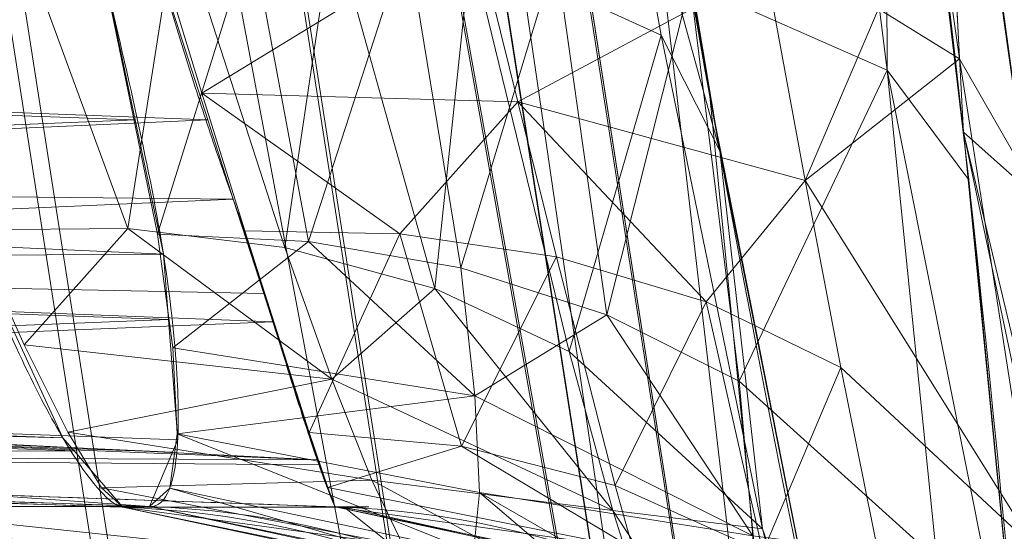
# Model space of a CAD drawing. Header units: millimetres. Extents: x -72 to 72, y -145 to 145.
# Tile 506 of 522: x 42.116 to 42.437, y 109.922 to 110.089. Entities that reach past the tile are written whole.
import ezdxf

# ---------------------------------------------------------------- set-up
doc = ezdxf.new("R2010")
doc.units = ezdxf.units.MM
doc.layers.add('1', color=7, linetype='CONTINUOUS')

msp = doc.modelspace()

# ---------------------------------------------------------------- linework, layer by layer
at = {"layer": '1', "color": 163, "linetype": 'Continuous', "lineweight": 13, "extrusion": (-0.1137140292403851, 4.890573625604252e-05, 0.9935135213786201)}
msp.add_arc((-109.6483202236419, 42.06145079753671, -0.5956104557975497), 0.3, 96.54945003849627, 178.0117394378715, dxfattribs=at)
at = {"layer": '1', "color": 163, "linetype": 'Continuous', "lineweight": 13, "extrusion": (0.05659040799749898, 3.694390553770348e-05, 0.9983974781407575)}
msp.add_arc((109.6024184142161, -42.38075128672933, -1.797075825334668), 0.3, 278.5010651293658, 357.9593240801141, dxfattribs=at)
at = {"layer": '1', "color": 163, "linetype": 'Continuous', "lineweight": 13, "extrusion": (-0.05388248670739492, 4.44957067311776e-05, 0.9985472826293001)}
msp.add_arc((-109.6649407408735, 42.06560171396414, -0.9875252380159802), 0.3, 97.14968577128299, 178.0444723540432, dxfattribs=at)
at = {"layer": '1', "color": 163, "linetype": 'Continuous', "lineweight": 13, "extrusion": (-0.02099209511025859, 4.11783270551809e-05, 0.9997796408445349)}
msp.add_arc((-109.7126891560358, 41.97729332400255, -1.215230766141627), 0.3, 97.58949235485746, 178.1119756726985, dxfattribs=at)
at = {"layer": '1', "color": 163, "linetype": 'Continuous', "lineweight": 13}
for points, knots in [([(37.174240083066, 118.08603465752, 15.9592939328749), (37.2238781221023, 117.780023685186, 15.9462913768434), (37.35066853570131, 117.002732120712, 15.9053668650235), (37.5568223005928, 115.756396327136, 15.8077242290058), (37.7934096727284, 114.349320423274, 15.6541114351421), (38.0327967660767, 112.947949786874, 15.4584926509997), (38.2746910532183, 111.553323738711, 15.2220725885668), (38.5188048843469, 110.16635640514, 14.9462216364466), (38.76485939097, 108.787827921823, 14.6324494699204), (39.0125878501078, 107.418379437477, 14.2823776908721), (39.2617382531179, 106.058512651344, 13.897713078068), (39.5120752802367, 104.708592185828, 13.4802221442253), (39.8471510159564, 102.922266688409, 12.8822026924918), (40.2679135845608, 100.715129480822, 12.061672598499), (40.7745235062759, 98.1073669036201, 10.9747185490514), (41.281745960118, 95.5384227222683, 9.79949859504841), (41.7887493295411, 93.00515156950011, 8.54936866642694), (42.2949141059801, 90.5035364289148, 7.23688600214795), (42.7997920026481, 88.0289342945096, 5.8738086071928), (43.3030673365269, 85.5762681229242, 4.47116393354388), (43.8045219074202, 83.1401714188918, 3.03936374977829), (44.3040040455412, 80.7150933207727, 1.58834298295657), (44.8014013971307, 78.295374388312, 0.127711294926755), (45.2966154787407, 75.8753054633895, -1.33308240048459), (45.789538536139, 73.4491754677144, -2.78458865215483), (46.28003040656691, 71.0113204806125, -4.2171932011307), (46.7678950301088, 68.5561812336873, -5.6209568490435), (47.2528545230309, 66.0783819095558, -6.985457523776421), (47.7345229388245, 63.572834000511, -8.29965698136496), (48.2123755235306, 61.0348846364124, -9.55178072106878), (48.6857180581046, 58.4605086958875, -10.7292506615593), (49.15365527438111, 55.846563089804, -11.8186859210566), (49.5381647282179, 53.6336486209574, -12.6414512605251), (49.8418233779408, 51.8423407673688, -13.2413425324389), (50.0673963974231, 50.4885070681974, -13.6602746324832), (50.29059100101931, 49.12455621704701, -14.0464135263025), (50.5111860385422, 47.7508596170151, -14.3979884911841), (50.7289488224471, 46.3679270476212, -14.7132887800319), (50.9436375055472, 44.9764090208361, -14.9906891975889), (51.1550039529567, 43.577096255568, -15.2286769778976), (51.3627972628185, 42.1709145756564, -15.425879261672), (51.566767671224, 40.7589159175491, -15.5810895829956), (51.766670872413, 39.342264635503, -15.6932925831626), (51.9622724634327, 37.922219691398, -15.7616849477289), (52.0896590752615, 36.9741488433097, -15.7776897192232), (52.1525651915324, 36.5, -15.7782386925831)], [0, 0, 0, 0, 0.0103548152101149, 0.0263168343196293, 0.0422788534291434, 0.0582408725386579, 0.074202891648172, 0.0901649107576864, 0.106126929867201, 0.122088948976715, 0.138050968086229, 0.154012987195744, 0.169975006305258, 0.201899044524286, 0.233823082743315, 0.265747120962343, 0.297671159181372, 0.3295951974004, 0.361519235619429, 0.393443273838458, 0.425367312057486, 0.457291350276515, 0.489215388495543, 0.521139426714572, 0.5530634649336, 0.584987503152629, 0.616911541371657, 0.648835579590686, 0.680759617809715, 0.712683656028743, 0.744607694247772, 0.7765317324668, 0.808455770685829, 0.824417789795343, 0.840379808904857, 0.856341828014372, 0.872303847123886, 0.8882658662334, 0.904227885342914, 0.920189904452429, 0.936151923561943, 0.952113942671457, 0.968075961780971, 0.984037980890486, 1, 1, 1, 1]), ([(37.2559310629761, 118.086034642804, -16.0329826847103), (37.2645711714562, 118.04183302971, -16.03452073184), (37.2954305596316, 117.883994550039, -16.0402037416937), (37.3485385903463, 117.612566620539, -16.0511465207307), (37.4264070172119, 117.215021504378, -16.0696304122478), (37.4932121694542, 116.874411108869, -16.0880872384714), (37.5489196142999, 116.590677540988, -16.1051934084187), (37.604644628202, 116.307000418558, -16.1231595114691), (37.6938587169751, 115.853304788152, -16.1546480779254), (37.8166426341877, 115.229976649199, -16.2044798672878), (37.9507056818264, 114.550695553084, -16.2668815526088), (38.0848598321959, 113.87221337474, -16.337215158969), (38.2638223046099, 112.96872616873, -16.4413951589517), (38.4876361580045, 111.841703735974, -16.5907973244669), (38.7562028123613, 110.493558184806, -16.7997191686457), (39.0245972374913, 109.150088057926, -17.037115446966), (39.29265717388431, 107.811687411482, -17.3018213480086), (39.5602472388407, 106.478601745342, -17.5925977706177), (39.8272320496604, 105.151076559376, -17.908205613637), (40.1822598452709, 103.388599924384, -18.3604286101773), (40.6239879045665, 101.199941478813, -18.9814258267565), (41.1501005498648, 98.596526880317, -19.8055950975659), (41.6717586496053, 96.0151266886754, -20.6987407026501), (42.188619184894, 93.4540909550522, -21.6511651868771), (42.7004625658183, 90.9112177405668, -22.6535253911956), (43.2071659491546, 88.3838781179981, -23.6968439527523), (43.7086800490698, 85.8691165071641, -24.7724886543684), (44.3704490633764, 82.5286146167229, -26.2386713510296), (45.1847754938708, 78.3680921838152, -28.1110701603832), (45.9822741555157, 74.2044292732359, -29.9837394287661), (46.6102725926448, 70.8576333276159, -31.4504265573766), (47.0762346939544, 68.3362533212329, -32.5265704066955), (47.537077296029, 65.8003905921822, -33.5704788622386), (47.9926504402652, 63.2470845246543, -34.573480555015), (48.4427233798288, 60.673706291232, -35.5265503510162), (48.88697175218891, 58.0780629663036, -36.4202895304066), (49.32496441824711, 55.4585273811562, -37.24493877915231), (49.6842880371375, 53.2549047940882, -37.8661866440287), (49.9680084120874, 51.47957208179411, -38.3184878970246), (50.1788297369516, 50.1419744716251, -38.6340858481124), (50.3875824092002, 48.798398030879, -38.92477634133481), (50.5941522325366, 47.4491043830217, -39.1893143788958), (50.7984250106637, 46.0943551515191, -39.4264549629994), (51.00027453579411, 44.7345648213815, -39.635030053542), (51.16635792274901, 43.59755070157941, -39.7840646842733), (51.29788281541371, 42.6859096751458, -39.8879032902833), (51.3958388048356, 42.0012349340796, -39.9579571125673), (51.4930903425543, 41.3156871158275, -40.0200552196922), (51.5896204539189, 40.6293552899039, -40.0740904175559), (51.6854121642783, 39.94232852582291, -40.1199555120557), (51.7646091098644, 39.369301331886, -40.1512786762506), (51.8275804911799, 38.910621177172, -40.1721449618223), (51.8746138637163, 38.5664945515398, -40.1856879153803), (51.9214499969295, 38.2222641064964, -40.1971134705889), (51.9680868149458, 37.8779425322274, -40.2064109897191), (52.0145222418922, 37.5335425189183, -40.21356983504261), (52.0530489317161, 37.246488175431, -40.2177457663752), (52.0837675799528, 37.0168187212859, -40.2200081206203), (52.106754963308, 36.84455529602, -40.2211645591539), (52.1296904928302, 36.6722821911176, -40.2217795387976), (52.14494610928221, 36.557428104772, -40.2218277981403), (52.1525651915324, 36.5, -40.2217613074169)], [0, 0, 0, 0, 0.0015533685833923, 0.00554715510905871, 0.00954094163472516, 0.0155316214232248, 0.017528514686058, 0.0195254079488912, 0.0255160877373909, 0.0335036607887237, 0.0414912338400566, 0.0494788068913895, 0.0574663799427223, 0.073441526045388, 0.0894166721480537, 0.10539181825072, 0.121366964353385, 0.137342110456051, 0.153317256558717, 0.169292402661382, 0.201242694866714, 0.233192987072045, 0.265143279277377, 0.297093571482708, 0.32904386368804, 0.360994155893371, 0.392944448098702, 0.424894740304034, 0.488795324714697, 0.55269590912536, 0.584646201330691, 0.616596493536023, 0.648546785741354, 0.680497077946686, 0.712447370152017, 0.744397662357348, 0.77634795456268, 0.808298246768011, 0.824273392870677, 0.840248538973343, 0.856223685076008, 0.872198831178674, 0.88817397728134, 0.904149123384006, 0.920124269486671, 0.928111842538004, 0.936099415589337, 0.94408698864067, 0.952074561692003, 0.960062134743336, 0.968049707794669, 0.972043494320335, 0.976037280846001, 0.980031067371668, 0.984024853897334, 0.988018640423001, 0.992012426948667, 0.9940093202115, 0.996006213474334, 0.998003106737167, 1, 1, 1, 1]), ([(42.15004707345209, 109.9297683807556, -4.193145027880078), (42.14813201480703, 109.9297861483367, -4.217499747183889), (42.14153898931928, 109.9341827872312, -4.260116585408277), (42.12581063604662, 109.9596822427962, -4.32559871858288), (42.11074597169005, 109.9907942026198, -4.375454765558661), (42.09261597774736, 110.0358415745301, -4.422171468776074), (42.07158477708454, 110.093886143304, -4.460078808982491), (42.04770398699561, 110.161487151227, -4.484224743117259), (42.02981591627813, 110.2091172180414, -4.489263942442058), (42.02034234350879, 110.2325348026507, -4.4890572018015)], [0, 0, 0, 0, 0.25, 0.375, 0.5, 0.625, 0.75, 0.875, 1, 1, 1, 1]), ([(42.1256391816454, 110.2316421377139, -0.03679167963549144), (42.13124443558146, 110.2123779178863, -0.0366835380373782), (42.14213086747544, 110.1737368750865, -0.04015852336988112), (42.15791286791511, 110.1176532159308, -0.05622801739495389), (42.17094727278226, 110.074314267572, -0.07836262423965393), (42.18010168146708, 110.0466265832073, -0.09798394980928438), (42.18468605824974, 110.0335414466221, -0.1087598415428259), (42.18726763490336, 110.0262884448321, -0.1151915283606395), (42.19340487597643, 110.0084970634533, -0.1317656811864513), (42.20158743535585, 109.98114937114, -0.1637501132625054), (42.21083642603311, 109.9520416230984, -0.2159659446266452), (42.217204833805, 109.9340338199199, -0.2734049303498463), (42.21901005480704, 109.929911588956, -0.3134939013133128), (42.2191558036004, 109.9299203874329, -0.3335624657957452)], [0, 0, 0, 0, 0.125, 0.25, 0.375, 0.4375, 0.46875, 0.484375, 0.5, 0.625, 0.75, 0.875, 1, 1, 1, 1]), ([(42.1500470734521, 109.929768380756, -4.19314502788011), (42.0610434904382, 109.932882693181, -4.19005406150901), (41.97203990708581, 109.935996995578, -4.18696309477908), (41.7993926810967, 109.942038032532, -4.18096730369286), (41.7157490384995, 109.944964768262, -4.17806247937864), (41.6321053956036, 109.947891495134, -4.17515765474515)], [0, 0, 0, 0, 0.51552281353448, 0.51552281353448, 1, 1, 1, 1]), ([(42.1587184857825, 109.929989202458, 1.28106095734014), (42.0833547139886, 109.932616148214, 1.28368059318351), (42.0079909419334, 109.935243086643, 1.28630022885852), (41.84042401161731, 109.941083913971, 1.29212483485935), (41.7482208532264, 109.94429779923, 1.29532980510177), (41.6560176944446, 109.947511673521, 1.2985347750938)], [0, 0, 0, 0, 0.449753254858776, 0.449753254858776, 1, 1, 1, 1]), ([(41.7139227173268, 109.94757556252, -0.351121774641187), (41.7993494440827, 109.944590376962, -0.348152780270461), (41.88477617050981, 109.941605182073, -0.345183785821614), (42.0531871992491, 109.935720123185, -0.339330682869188), (42.1361715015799, 109.932820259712, -0.33644657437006), (42.2191558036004, 109.929920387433, -0.333562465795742)], [0, 0, 0, 0, 0.50725137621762, 0.50725137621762, 1, 1, 1, 1]), ([(41.9139725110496, 109.930123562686, 4.1924140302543), (41.9281329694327, 109.930117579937, 4.06866765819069), (41.941815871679, 109.930111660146, 3.94486570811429), (41.9889397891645, 109.930090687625, 3.50290183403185), (42.0197115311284, 109.93007585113, 3.18443874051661), (42.0749634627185, 109.930046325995, 2.54705752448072), (42.099445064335, 109.930031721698, 2.22810829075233), (42.1347793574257, 109.930007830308, 1.69974926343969), (42.1474226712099, 109.929998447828, 1.4904392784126), (42.1587184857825, 109.929989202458, 1.28106095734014)], [0, 0, 0, 0, 0.127873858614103, 0.127873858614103, 0.456329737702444, 0.456329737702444, 0.784725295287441, 0.784725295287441, 1, 1, 1, 1]), ([(42.2191558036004, 109.929920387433, -0.333562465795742), (42.2254046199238, 109.929908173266, -0.631234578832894), (42.2289606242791, 109.929896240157, -0.928975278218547), (42.23102138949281, 109.929868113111, -1.62910714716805), (42.2273094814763, 109.929851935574, -2.03154663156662), (42.2101215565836, 109.929820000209, -2.83628572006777), (42.1966368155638, 109.92980439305, -3.23864427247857), (42.1698968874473, 109.929782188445, -3.8249319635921), (42.1604785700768, 109.929775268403, -4.009068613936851), (42.1500470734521, 109.929768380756, -4.19314502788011)], [0, 0, 0, 0, 0.231332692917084, 0.231332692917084, 0.543992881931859, 0.543992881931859, 0.856752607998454, 0.856752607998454, 1, 1, 1, 1])]:
    msp.add_open_spline(points, degree=3, knots=knots, dxfattribs=at)
for points in [[(42.40004509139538, 109.465681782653, -5.232039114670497), (42.25118814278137, 110.4165727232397, -5.233684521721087), (42.10351301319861, 111.3640377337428, -5.235263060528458), (41.95833692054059, 112.307002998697, -5.23674818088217)], [(42.4357766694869, 109.674493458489, -4.20933108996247), (42.4168845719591, 109.675005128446, -4.54124525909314), (42.355328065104, 109.952903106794, -4.80966795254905), (42.3056501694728, 110.276340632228, -4.81019872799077)], [(42.0585710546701, 110.266286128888, 4.82545094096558), (42.0958538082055, 109.940040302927, 4.82568673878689), (42.1618847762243, 109.664113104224, 4.55517164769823), (42.1996262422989, 109.664399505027, 4.22512202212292)], [(42.4455142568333, 109.667265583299, 1.29654841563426), (42.4632714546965, 109.667626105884, 0.9666053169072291), (42.4392521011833, 109.942687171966, 0.695706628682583), (42.3979842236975, 110.266706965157, 0.69535086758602)], [(42.412564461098, 110.268654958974, 0.272155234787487), (42.4543081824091, 109.94507575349, 0.272522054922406), (42.4991706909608, 109.668738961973, 0.00364619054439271), (42.5060695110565, 109.669142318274, -0.327527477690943)], [(42.15871848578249, 109.9299892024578, 1.281060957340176), (42.16151225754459, 109.929927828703, 1.261391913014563), (42.16578763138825, 109.9337433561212, 1.221857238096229), (42.16848655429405, 109.9510798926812, 1.164569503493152), (42.16769127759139, 109.9797156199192, 1.111914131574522), (42.16282596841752, 110.018139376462, 1.066158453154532), (42.15309237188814, 110.064506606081, 1.029508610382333), (42.14075397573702, 110.1166818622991, 1.002774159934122), (42.12694639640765, 110.1726665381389, 0.9867679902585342), (42.11657798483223, 110.2110529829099, 0.9833467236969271), (42.11108647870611, 110.230143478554, 0.9834542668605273)]]:
    msp.add_open_spline(points, degree=3, dxfattribs=at)
for points in [[(42.37344861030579, 109.4615235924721, -5.334441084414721), (41.93054139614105, 112.3027354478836, -5.337710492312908), (41.95832461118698, 112.3070046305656, -5.236747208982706)], [(41.95832461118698, 112.3070046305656, -5.236747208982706), (42.4000658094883, 109.4656884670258, -5.232040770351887), (42.37344861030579, 109.4615235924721, -5.334441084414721)], [(42.3056073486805, 110.2763339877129, -4.810195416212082), (42.40004345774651, 109.4656810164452, -5.232038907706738), (41.95833578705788, 112.3070046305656, -5.236748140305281)], [(42.37344861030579, 109.4615235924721, -5.334441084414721), (41.86679050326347, 112.2929304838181, -5.427447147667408), (41.92976281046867, 112.3026162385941, -5.340550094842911)], [(41.92976281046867, 112.3026162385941, -5.340550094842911), (41.93054139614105, 112.3027354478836, -5.337710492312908), (42.37344861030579, 109.4615235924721, -5.334441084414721)], [(41.77753254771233, 112.2792065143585, -5.486228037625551), (41.86568036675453, 112.2927591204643, -5.428177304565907), (42.30879992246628, 109.4514206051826, -5.426665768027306)], [(42.30991750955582, 109.4515919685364, -5.425919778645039), (42.30879992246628, 109.4514206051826, -5.426665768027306), (41.86568036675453, 112.2927591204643, -5.428177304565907), (41.86679050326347, 112.2929304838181, -5.427447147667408)], [(41.86679050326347, 112.2929304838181, -5.427447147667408), (42.37344861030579, 109.4615235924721, -5.334441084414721), (42.372677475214, 109.4614043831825, -5.337404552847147)], [(42.372677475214, 109.4614043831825, -5.337404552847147), (42.30991750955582, 109.4515919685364, -5.425919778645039), (41.86679050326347, 112.2929304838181, -5.427447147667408)], [(42.22006350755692, 109.4375401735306, -5.485911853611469), (42.21458360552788, 109.4366833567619, -5.487140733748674), (41.77219048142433, 112.2783869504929, -5.487414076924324), (41.77753254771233, 112.2792065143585, -5.486228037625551)], [(41.77753254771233, 112.2792065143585, -5.486228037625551), (42.30879992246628, 109.4514206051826, -5.426665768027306), (42.22006350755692, 109.4375401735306, -5.485911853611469)], [(41.77219048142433, 112.2783869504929, -5.487414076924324), (42.21458360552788, 109.4366833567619, -5.487140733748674), (41.89332947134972, 110.8420118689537, -5.509387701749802)], [(42.21458360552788, 109.4366833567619, -5.487140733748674), (42.11496934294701, 109.4211041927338, -5.509468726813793), (41.89332947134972, 110.8420118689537, -5.509387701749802)], [(42.3056073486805, 110.2763339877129, -4.810195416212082), (42.34107211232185, 110.0636422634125, -4.769970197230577), (42.40004345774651, 109.4656810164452, -5.232038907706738)], [(42.34428331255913, 110.045924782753, -4.762764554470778), (42.30564832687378, 110.2763414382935, -4.810198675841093), (42.30835661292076, 110.1764068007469, -4.688221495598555)], [(42.39798337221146, 110.2667078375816, 0.6953508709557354), (42.37476363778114, 110.2637425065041, 0.8003616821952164), (42.39879176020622, 110.07209867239, 0.8372245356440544)], [(42.42237284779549, 110.0758388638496, 0.1257648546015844), (42.39512234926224, 110.2664098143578, 0.1614309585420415), (42.41256415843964, 110.2686524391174, 0.2721552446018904)], [(42.39512234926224, 110.2664098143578, 0.1614309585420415), (42.42237284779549, 110.0758388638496, 0.1257648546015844), (42.395930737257, 110.0920885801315, 0.07693311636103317)], [(42.41206124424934, 110.2685928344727, 0.272139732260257), (42.39748418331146, 110.2666407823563, 0.6953311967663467), (42.42361336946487, 110.0519448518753, 0.736631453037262)], [(42.39879176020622, 110.07209867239, 0.8372245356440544), (42.42531955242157, 110.0363954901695, 0.7430398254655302), (42.39798337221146, 110.2667078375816, 0.6953508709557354)], [(42.42361336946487, 110.0519448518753, 0.736631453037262), (42.44454205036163, 110.033318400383, 0.2229881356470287), (42.41206124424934, 110.2685928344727, 0.272139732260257)], [(42.41256415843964, 110.2686524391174, 0.2721552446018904), (42.44381561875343, 110.0384145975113, 0.2251808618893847), (42.42237284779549, 110.0758388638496, 0.1257648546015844)], [(42.33471676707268, 110.1005300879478, 0.9231721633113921), (42.39879176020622, 110.07209867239, 0.8372245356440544), (42.37476363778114, 110.2637425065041, 0.8003616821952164)], [(42.26325452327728, 110.111728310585, -4.564136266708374), (42.32527315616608, 110.0834980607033, -4.660965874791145), (42.30835661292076, 110.1764068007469, -4.688221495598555)], [(42.30835661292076, 110.1764068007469, -4.688221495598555), (42.32527315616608, 110.0834980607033, -4.660965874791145), (42.34428331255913, 110.045924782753, -4.762764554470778)], [(42.14555025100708, 110.0962311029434, 1.013857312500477), (41.65284708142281, 110.1318895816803, 1.022526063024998), (41.65218025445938, 110.0738048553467, 1.061541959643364)], [(41.71007126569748, 110.0736185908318, -0.1135744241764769), (41.7107418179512, 110.131748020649, -0.07443926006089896), (42.15992242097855, 110.1113706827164, -0.06083028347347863)], [(42.16768965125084, 110.1229265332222, -4.495492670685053), (42.11457073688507, 110.1216524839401, -4.476030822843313), (42.15163365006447, 110.020600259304, -4.413065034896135)], [(42.15163365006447, 110.020600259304, -4.413065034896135), (42.20269620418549, 110.0144237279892, -4.429880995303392), (42.16768965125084, 110.1229265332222, -4.495492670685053)], [(42.21835359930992, 110.1196855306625, -4.525152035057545), (42.16768965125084, 110.1229265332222, -4.495492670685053), (42.20269620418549, 110.0144237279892, -4.429880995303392)], [(42.10105538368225, 110.0201159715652, -4.403315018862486), (42.15163365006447, 110.020600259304, -4.413065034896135), (42.11457073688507, 110.1216524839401, -4.476030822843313)], [(42.17571020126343, 110.064685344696, -0.08686960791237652), (42.1600453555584, 110.1158782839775, -0.05961909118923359), (42.26450994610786, 110.1189255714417, -0.03267009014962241)], [(42.26450994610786, 110.1189255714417, -0.03267009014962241), (42.27852076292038, 110.0618615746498, -0.06104161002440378), (42.17571020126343, 110.064685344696, -0.08686960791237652)], [(42.20269620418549, 110.0144237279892, -4.429880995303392), (42.25153103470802, 110.0010350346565, -4.453808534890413), (42.21835359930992, 110.1196855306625, -4.525152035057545)], [(42.26325452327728, 110.111728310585, -4.564136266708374), (42.21835359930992, 110.1196855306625, -4.525152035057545), (42.25153103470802, 110.0010350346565, -4.453808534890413)], [(42.27852076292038, 110.0618615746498, -0.06104161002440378), (42.26450994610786, 110.1189255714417, -0.03267009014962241), (42.35943779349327, 110.1051792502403, 0.03258545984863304)], [(42.19173640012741, 110.1165041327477, 0.9987944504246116), (42.14160144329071, 110.1143956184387, 1.006422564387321), (42.1612560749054, 110.0187376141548, 1.07019254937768)], [(42.1612560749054, 110.0187376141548, 1.07019254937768), (42.21039265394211, 110.0163832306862, 1.064166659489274), (42.19173640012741, 110.1165041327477, 0.9987944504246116)], [(42.2423891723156, 110.1150959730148, 0.9824163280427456), (42.19173640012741, 110.1165041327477, 0.9987944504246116), (42.21039265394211, 110.0163832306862, 1.064166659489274)], [(42.21039265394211, 110.0163832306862, 1.064166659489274), (42.25996509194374, 110.0077554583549, 1.051694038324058), (42.2423891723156, 110.1150959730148, 0.9824163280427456)], [(42.29096323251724, 110.1097837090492, 0.9569991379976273), (42.2423891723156, 110.1150959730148, 0.9824163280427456), (42.25996509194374, 110.0077554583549, 1.051694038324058)], [(42.15992242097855, 110.1113706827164, -0.06083028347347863), (42.17762872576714, 110.0560054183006, -0.09557513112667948), (41.71007126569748, 110.0736185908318, -0.1135744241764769)], [(42.25153103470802, 110.0010350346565, -4.453808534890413), (42.29526966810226, 109.9805682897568, -4.484119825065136), (42.26325452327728, 110.111728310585, -4.564136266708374)], [(42.25996509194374, 110.0077554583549, 1.051694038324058), (42.30757057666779, 109.992504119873, 1.032593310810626), (42.29096323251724, 110.1097837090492, 0.9569991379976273)], [(42.32527315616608, 110.0834980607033, -4.660965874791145), (42.26325452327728, 110.111728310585, -4.564136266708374), (42.29526966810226, 109.9805682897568, -4.484119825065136)], [(42.33471676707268, 110.1005300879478, 0.9231721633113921), (42.29096323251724, 110.1097837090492, 0.9569991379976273), (42.30757057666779, 109.992504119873, 1.032593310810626)], [(42.35943779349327, 110.1051792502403, 0.03258545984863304), (42.37213730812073, 110.0362464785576, -0.001945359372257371), (42.27852076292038, 110.0618615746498, -0.06104161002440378)], [(42.37213730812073, 110.0362464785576, -0.001945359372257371), (42.35943779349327, 110.1051792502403, 0.03258545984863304), (42.395930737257, 110.0920885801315, 0.07693311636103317)], [(42.30757057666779, 109.992504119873, 1.032593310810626), (42.35066846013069, 109.9708899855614, 1.007323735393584), (42.33471676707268, 110.1005300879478, 0.9231721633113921)], [(42.39879176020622, 110.07209867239, 0.8372245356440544), (42.33471676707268, 110.1005300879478, 0.9231721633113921), (42.35066846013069, 109.9708899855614, 1.007323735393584)], [(41.65218025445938, 110.0738048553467, 1.061541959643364), (42.15405508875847, 110.0559309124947, 1.043174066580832), (42.14555025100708, 110.0962311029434, 1.013857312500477)], [(42.395930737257, 110.0920885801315, 0.07693311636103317), (42.42237284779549, 110.0758388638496, 0.1257648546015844), (42.37213730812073, 110.0362464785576, -0.001945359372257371)], [(42.29526966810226, 109.9805682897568, -4.484119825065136), (42.35819727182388, 109.922744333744, -4.557467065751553), (42.32527315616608, 110.0834980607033, -4.660965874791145)], [(42.34428331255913, 110.045924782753, -4.762764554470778), (42.32527315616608, 110.0834980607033, -4.660965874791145), (42.35819727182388, 109.922744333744, -4.557467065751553)], [(42.37213730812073, 110.0362464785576, -0.001945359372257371), (42.42237284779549, 110.0758388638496, 0.1257648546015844), (42.44720935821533, 109.9161729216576, 0.02170958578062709)], [(42.44720935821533, 109.9161729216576, 0.02170958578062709), (42.42237284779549, 110.0758388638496, 0.1257648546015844), (42.44381561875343, 110.0384145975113, 0.2251808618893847)], [(42.15405508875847, 110.0559309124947, 1.043174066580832), (41.65218025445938, 110.0738048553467, 1.061541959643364), (41.65173694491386, 110.0351810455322, 1.087486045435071)], [(41.70962423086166, 110.0349649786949, -0.139597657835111), (41.71007126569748, 110.0736185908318, -0.1135744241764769), (42.17762872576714, 110.0560054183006, -0.09557513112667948)], [(42.35066846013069, 109.9708899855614, 1.007323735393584), (42.41498932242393, 109.9127978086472, 0.9431798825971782), (42.39879176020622, 110.07209867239, 0.8372245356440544)], [(42.44388267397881, 109.8456159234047, 0.8723543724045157), (42.42531955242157, 110.0363954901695, 0.7430398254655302), (42.39879176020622, 110.07209867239, 0.8372245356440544)], [(42.39879176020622, 110.07209867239, 0.8372245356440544), (42.41498932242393, 109.9127978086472, 0.9431798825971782), (42.44388267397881, 109.8456159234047, 0.8723543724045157)], [(42.17571020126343, 110.064685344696, -0.08686960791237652), (42.27852076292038, 110.0618615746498, -0.06104161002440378), (42.24015772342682, 110.0188568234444, -0.114808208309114)], [(42.24015772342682, 110.0188568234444, -0.114808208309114), (42.18969494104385, 110.0197657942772, -0.1230804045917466), (42.17571020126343, 110.064685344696, -0.08686960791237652)], [(42.27852076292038, 110.0618615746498, -0.06104161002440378), (42.29111224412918, 110.0113466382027, -0.09961669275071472), (42.24015772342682, 110.0188568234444, -0.114808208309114)], [(42.27852076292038, 110.0618615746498, -0.06104161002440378), (42.37213730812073, 110.0362464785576, -0.001945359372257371), (42.33989864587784, 109.9967435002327, -0.0773929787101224)], [(42.33989864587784, 109.9967435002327, -0.0773929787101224), (42.29111224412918, 110.0113466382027, -0.09961669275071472), (42.27852076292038, 110.0618615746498, -0.06104161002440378)], [(42.40004345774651, 109.4656810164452, -5.232038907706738), (42.34107211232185, 110.0636422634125, -4.769970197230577), (42.38225892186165, 109.8543182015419, -4.634033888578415)], [(41.65173694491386, 110.0351810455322, 1.087486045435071), (42.16327145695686, 110.0122332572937, 1.074957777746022), (42.15405508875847, 110.0559309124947, 1.043174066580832)], [(42.17762872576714, 110.0560054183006, -0.09557513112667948), (42.18592494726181, 110.0300773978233, -0.1118489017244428), (41.70962423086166, 110.0349649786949, -0.139597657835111)], [(42.49593988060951, 109.7091883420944, -0.1134727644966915), (42.42361336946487, 110.0519448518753, 0.736631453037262), (42.44388267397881, 109.8456159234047, 0.8723543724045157)], [(42.42361336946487, 110.0519448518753, 0.736631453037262), (42.47238487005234, 109.847404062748, 0.09664156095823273), (42.44454205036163, 110.033318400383, 0.2229881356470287)], [(42.42361336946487, 110.0519448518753, 0.736631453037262), (42.49593988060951, 109.7091883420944, -0.1134727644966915), (42.47238487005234, 109.847404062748, 0.09664156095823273)], [(42.35819727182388, 109.922744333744, -4.557467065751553), (42.38225892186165, 109.8543182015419, -4.634033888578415), (42.34428331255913, 110.045924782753, -4.762764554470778)], [(42.37213730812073, 110.0362464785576, -0.001945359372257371), (42.38370060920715, 109.9752634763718, -0.04876824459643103), (42.33989864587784, 109.9967435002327, -0.0773929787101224)], [(42.44720935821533, 109.9161729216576, 0.02170958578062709), (42.38370060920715, 109.9752634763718, -0.04876824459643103), (42.37213730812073, 110.0362464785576, -0.001945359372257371)], [(42.16327145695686, 110.0122332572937, 1.074957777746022), (41.65173694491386, 110.0351810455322, 1.087486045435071), (41.65218025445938, 110.0093349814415, 1.126175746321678)], [(41.71007126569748, 110.009141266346, -0.1783878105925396), (41.70962423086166, 110.0349649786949, -0.139597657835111), (42.18592494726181, 110.0300773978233, -0.1118489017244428)], [(42.09103062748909, 110.0345626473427, 4.778162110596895), (42.12892800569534, 109.8428964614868, 4.649143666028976), (42.1101339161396, 109.9153757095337, 4.56943130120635)], [(42.18592494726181, 110.0300773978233, -0.1118489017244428), (42.19591245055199, 109.9993661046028, -0.143213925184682), (41.71007126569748, 110.009141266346, -0.1783878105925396)], [(42.12892800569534, 109.8428964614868, 4.649143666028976), (42.09164902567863, 110.0308895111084, 4.776584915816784), (42.09507256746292, 109.4530075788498, 5.249394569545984)], [(42.15163365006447, 110.020600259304, -4.413065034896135), (42.10105538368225, 110.0201159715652, -4.403315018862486), (42.1178825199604, 109.9826693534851, -4.359493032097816)], [(42.15163365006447, 110.020600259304, -4.413065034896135), (42.1178825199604, 109.9826693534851, -4.359493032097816), (42.21798852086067, 109.9715381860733, -4.382929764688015)], [(42.21798852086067, 109.9715381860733, -4.382929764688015), (42.20269620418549, 110.0144237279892, -4.429880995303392), (42.15163365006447, 110.020600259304, -4.413065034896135)], [(42.21069440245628, 109.9541634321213, -0.2175900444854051), (42.18969494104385, 110.0197657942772, -0.1230804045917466), (42.24015772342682, 110.0188568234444, -0.114808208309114)], [(42.21039265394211, 110.0163832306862, 1.064166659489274), (42.1612560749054, 110.0187376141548, 1.07019254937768), (42.16628521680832, 109.9817529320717, 1.114325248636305)], [(42.16628521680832, 109.9817529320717, 1.114325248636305), (42.26457700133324, 109.9660694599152, 1.100366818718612), (42.21039265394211, 110.0163832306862, 1.064166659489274)], [(42.26457700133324, 109.9660694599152, 1.100366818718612), (42.25996509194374, 110.0077554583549, 1.051694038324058), (42.21039265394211, 110.0163832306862, 1.064166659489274)], [(42.24015772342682, 110.0188568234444, -0.114808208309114), (42.26025938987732, 109.9496856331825, -0.211760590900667), (42.21069440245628, 109.9541634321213, -0.2175900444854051)], [(42.26025938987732, 109.9496856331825, -0.211760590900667), (42.24015772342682, 110.0188568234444, -0.114808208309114), (42.29111224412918, 110.0113466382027, -0.09961669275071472)], [(42.25153103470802, 110.0010350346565, -4.453808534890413), (42.20269620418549, 110.0144237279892, -4.429880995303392), (42.21798852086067, 109.9715381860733, -4.382929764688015)], [(41.65218025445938, 110.0093349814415, 1.126175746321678), (42.1648882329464, 109.9909096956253, 1.107889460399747), (42.16327145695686, 110.0122332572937, 1.074957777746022)], [(42.29111224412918, 110.0113466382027, -0.09961669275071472), (42.31030121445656, 109.9368631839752, -0.2023362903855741), (42.26025938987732, 109.9496856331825, -0.211760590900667)], [(42.31030121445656, 109.9368631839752, -0.2023362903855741), (42.29111224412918, 110.0113466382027, -0.09961669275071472), (42.33989864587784, 109.9967435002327, -0.0773929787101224)], [(42.1648882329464, 109.9909096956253, 1.107889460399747), (41.65218025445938, 110.0093349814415, 1.126175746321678), (41.65284708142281, 109.9704727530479, 1.18435884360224)], [(42.19591245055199, 109.9993661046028, -0.143213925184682), (42.19885170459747, 109.9902242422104, -0.1598287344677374), (41.71007126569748, 110.009141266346, -0.1783878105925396)], [(41.7107418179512, 109.9703162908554, -0.2367225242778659), (41.71007126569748, 110.009141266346, -0.1783878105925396), (42.19885170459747, 109.9902242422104, -0.1598287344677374)], [(42.30757057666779, 109.992504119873, 1.032593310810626), (42.25996509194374, 110.0077554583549, 1.051694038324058), (42.26457700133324, 109.9660694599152, 1.100366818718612)], [(42.21798852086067, 109.9715381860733, -4.382929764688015), (42.30953380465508, 109.9287644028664, -4.427123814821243), (42.25153103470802, 110.0010350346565, -4.453808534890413)], [(42.30953380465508, 109.9287644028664, -4.427123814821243), (42.29526966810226, 109.9805682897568, -4.484119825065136), (42.25153103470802, 110.0010350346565, -4.453808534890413)], [(42.33989864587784, 109.9967435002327, -0.0773929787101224), (42.35834628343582, 109.9152937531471, -0.1893393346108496), (42.31030121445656, 109.9368631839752, -0.2023362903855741)], [(42.35834628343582, 109.9152937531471, -0.1893393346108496), (42.33989864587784, 109.9967435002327, -0.0773929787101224), (42.38370060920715, 109.9752634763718, -0.04876824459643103)], [(41.62891954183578, 109.9704951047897, -4.289626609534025), (42.13043302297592, 109.952412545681, -4.305738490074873), (42.11168363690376, 109.9932715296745, -4.364152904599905)], [(41.65284708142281, 109.9704727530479, 1.18435884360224), (42.16785728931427, 109.9517270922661, 1.168388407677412), (42.1648882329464, 109.9909096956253, 1.107889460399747)], [(42.26457700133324, 109.9660694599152, 1.100366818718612), (42.355015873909, 109.9205240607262, 1.0662596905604), (42.30757057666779, 109.992504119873, 1.032593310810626)], [(42.355015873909, 109.9205240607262, 1.0662596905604), (42.35066846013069, 109.9708899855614, 1.007323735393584), (42.30757057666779, 109.992504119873, 1.032593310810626)], [(42.19885170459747, 109.9902242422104, -0.1598287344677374), (42.2133207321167, 109.9452376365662, -0.2416116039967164), (41.7107418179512, 109.9703162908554, -0.2367225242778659)], [(42.21798852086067, 109.9715381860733, -4.382929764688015), (42.1178825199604, 109.9826693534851, -4.359493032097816), (42.13208332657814, 109.9542230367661, -4.309072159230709)], [(42.26457700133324, 109.9660694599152, 1.100366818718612), (42.16628521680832, 109.9817529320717, 1.114325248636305), (42.16773435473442, 109.9537461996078, 1.164995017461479)], [(42.35819727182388, 109.922744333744, -4.557467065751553), (42.29526966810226, 109.9805682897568, -4.484119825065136), (42.30953380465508, 109.9287644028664, -4.427123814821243)], [(42.38370060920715, 109.9752634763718, -0.04876824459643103), (42.40177571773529, 109.8854169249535, -0.1731605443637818), (42.35834628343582, 109.9152937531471, -0.1893393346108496)], [(42.40177571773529, 109.8854169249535, -0.1731605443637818), (42.38370060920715, 109.9752634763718, -0.04876824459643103), (42.44720935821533, 109.9161729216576, 0.02170958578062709)], [(42.13208332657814, 109.9542230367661, -4.309072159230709), (42.23103821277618, 109.9385842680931, -4.328074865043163), (42.21798852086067, 109.9715381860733, -4.382929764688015)], [(42.30953380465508, 109.9287644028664, -4.427123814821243), (42.21798852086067, 109.9715381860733, -4.382929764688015), (42.23103821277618, 109.9385842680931, -4.328074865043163)], [(42.13043302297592, 109.952412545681, -4.305738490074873), (41.62891954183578, 109.9704951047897, -4.289626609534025), (41.62955284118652, 109.9660024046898, -4.266873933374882)], [(41.65284708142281, 109.9704727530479, 1.18435884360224), (41.65347665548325, 109.965905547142, 1.207054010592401), (42.16617345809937, 109.9477186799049, 1.189147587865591)], [(42.16617345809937, 109.9477186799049, 1.189147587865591), (42.16785728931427, 109.9517270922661, 1.168388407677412), (41.65284708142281, 109.9704727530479, 1.18435884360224)], [(42.2133207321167, 109.9452376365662, -0.2416116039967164), (41.71137139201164, 109.9657937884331, -0.2594615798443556), (41.7107418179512, 109.9703162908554, -0.2367225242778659)], [(42.41498932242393, 109.9127978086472, 0.9431798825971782), (42.35066846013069, 109.9708899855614, 1.007323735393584), (42.355015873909, 109.9205240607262, 1.0662596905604)], [(41.62955284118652, 109.9660024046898, -4.266873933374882), (42.13413968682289, 109.9481359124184, -4.284464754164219), (42.13043302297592, 109.952412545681, -4.305738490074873)], [(42.13413968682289, 109.9481359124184, -4.284464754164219), (41.62955284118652, 109.9660024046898, -4.266873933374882), (41.63210466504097, 109.9478900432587, -4.175157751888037)], [(41.65347665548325, 109.965905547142, 1.207054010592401), (41.6560173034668, 109.9475100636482, 1.298534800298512), (42.15871915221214, 109.9299862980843, 1.281060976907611)], [(42.15871915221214, 109.9299862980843, 1.281060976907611), (42.16617345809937, 109.9477186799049, 1.189147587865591), (41.65347665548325, 109.965905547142, 1.207054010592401)], [(41.71392321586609, 109.9475771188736, -0.3511217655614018), (41.71137139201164, 109.9657937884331, -0.2594615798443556), (42.2133207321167, 109.9452376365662, -0.2416116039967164)], [(42.16773435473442, 109.9537461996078, 1.164995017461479), (42.26604849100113, 109.9345907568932, 1.156565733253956), (42.26457700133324, 109.9660694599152, 1.100366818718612)], [(42.355015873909, 109.9205240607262, 1.0662596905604), (42.26457700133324, 109.9660694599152, 1.100366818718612), (42.26604849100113, 109.9345907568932, 1.156565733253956)], [(42.23103821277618, 109.9385842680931, -4.328074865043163), (42.13208332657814, 109.9542230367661, -4.309072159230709), (42.14301705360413, 109.9361330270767, -4.253230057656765)], [(42.16773435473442, 109.9537461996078, 1.164995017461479), (42.16530546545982, 109.9360510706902, 1.220980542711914), (42.26409643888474, 109.9150255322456, 1.219001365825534)], [(42.26409643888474, 109.9150255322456, 1.219001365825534), (42.26604849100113, 109.9345907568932, 1.156565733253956), (42.16773435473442, 109.9537461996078, 1.164995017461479)], [(42.21673682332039, 109.9361926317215, -0.2734925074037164), (42.21069440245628, 109.9541634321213, -0.2175900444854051), (42.26025938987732, 109.9496856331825, -0.211760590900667)], [(42.08452999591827, 109.9489778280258, 4.528765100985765), (42.14265942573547, 109.8050624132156, 4.414630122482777), (42.07940772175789, 109.8868101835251, 4.369207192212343)], [(42.08452999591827, 109.9489778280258, 4.528765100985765), (42.1101339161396, 109.9153757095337, 4.56943130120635), (42.14265942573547, 109.8050624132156, 4.414630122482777)], [(42.26025938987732, 109.9496856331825, -0.211760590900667), (42.3160195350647, 109.9163219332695, -0.2641418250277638), (42.21673682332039, 109.9361926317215, -0.2734925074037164)], [(42.26025938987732, 109.9496856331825, -0.211760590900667), (42.31030121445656, 109.9368631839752, -0.2023362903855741), (42.3160195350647, 109.9163219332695, -0.2641418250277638)], [(42.05819219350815, 109.9300533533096, 2.738576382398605), (42.15871915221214, 109.9299862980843, 1.281060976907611), (41.6560173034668, 109.9475100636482, 1.298534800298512), (41.55887290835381, 109.947495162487, 2.738651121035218)], [(41.63210466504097, 109.9478900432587, -4.175157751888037), (42.15004667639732, 109.9297702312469, -4.193144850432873), (42.13413968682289, 109.9481359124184, -4.284464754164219)], [(42.22205281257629, 109.9298447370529, -2.264025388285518), (42.15004667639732, 109.9297702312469, -4.193144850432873), (41.63210466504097, 109.9478900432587, -4.175157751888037), (41.71057417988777, 109.9477037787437, -2.263940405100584)], [(41.71057417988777, 109.9477037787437, -2.263940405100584), (41.71392321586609, 109.9475771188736, -0.3511217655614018), (42.21915453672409, 109.9299192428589, -0.3335624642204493), (42.22205281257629, 109.9298447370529, -2.264025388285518)], [(42.2133207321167, 109.9452376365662, -0.2416116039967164), (42.21385344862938, 109.9435836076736, -0.2446217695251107), (41.71392321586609, 109.9475771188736, -0.3511217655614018)], [(42.21385344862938, 109.9435836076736, -0.2446217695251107), (42.21915453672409, 109.9299192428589, -0.3335624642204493), (41.71392321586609, 109.9475771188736, -0.3511217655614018)], [(42.14301705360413, 109.9361330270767, -4.253230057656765), (42.24128276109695, 109.9173203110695, -4.266351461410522), (42.23103821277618, 109.9385842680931, -4.328074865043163)], [(42.24128276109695, 109.9173203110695, -4.266351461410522), (42.14301705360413, 109.9361330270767, -4.253230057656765), (42.15004667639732, 109.9297702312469, -4.193144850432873)], [(42.21915453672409, 109.9299192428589, -0.3335624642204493), (42.21673682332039, 109.9361926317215, -0.2734925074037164), (42.3160195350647, 109.9163219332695, -0.2641418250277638)], [(42.32192039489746, 109.888955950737, -4.360640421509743), (42.23103821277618, 109.9385842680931, -4.328074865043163), (42.24128276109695, 109.9173203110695, -4.266351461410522)], [(42.23103821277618, 109.9385842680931, -4.328074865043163), (42.32192039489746, 109.888955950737, -4.360640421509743), (42.30953380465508, 109.9287644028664, -4.427123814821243)], [(42.3160195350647, 109.9163219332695, -0.2641418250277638), (42.31030121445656, 109.9368631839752, -0.2023362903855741), (42.35834628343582, 109.9152937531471, -0.1893393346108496)], [(42.16530546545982, 109.9360510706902, 1.220980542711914), (42.15871915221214, 109.9299862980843, 1.281060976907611), (42.25841164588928, 109.9091470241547, 1.286441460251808)], [(42.25841164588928, 109.9091470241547, 1.286441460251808), (42.26409643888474, 109.9150255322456, 1.219001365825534), (42.16530546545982, 109.9360510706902, 1.220980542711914)], [(42.26604849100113, 109.9345907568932, 1.156565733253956), (42.26409643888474, 109.9150255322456, 1.219001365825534), (42.35518351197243, 109.8587214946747, 1.209762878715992)], [(42.35518351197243, 109.8587214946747, 1.209762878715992), (42.35661029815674, 109.8824441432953, 1.134242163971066), (42.26604849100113, 109.9345907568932, 1.156565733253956)], [(42.26604849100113, 109.9345907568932, 1.156565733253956), (42.35661029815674, 109.8824441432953, 1.134242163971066), (42.355015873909, 109.9205240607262, 1.0662596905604)], [(42.05819219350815, 109.9300533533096, 2.738576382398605), (42.0117974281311, 109.9088415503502, 4.203611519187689), (42.2564372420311, 109.9089831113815, 1.286334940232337)], [(42.2564372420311, 109.9089831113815, 1.286334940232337), (42.15871915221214, 109.9299862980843, 1.281060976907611), (42.05819219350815, 109.9300533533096, 2.738576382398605)], [(42.24803671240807, 109.9090203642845, -4.198698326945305), (42.15004667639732, 109.9297702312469, -4.193144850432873), (42.22205281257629, 109.9298447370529, -2.264025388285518)], [(42.15004667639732, 109.9297702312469, -4.193144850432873), (42.24814474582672, 109.9095493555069, -4.198704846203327), (42.24128276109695, 109.9173203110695, -4.266351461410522)], [(42.3160195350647, 109.9163219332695, -0.2641418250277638), (42.31856390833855, 109.9092438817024, -0.3314743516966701), (42.21915453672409, 109.9299192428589, -0.3335624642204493)], [(42.22205281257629, 109.9298447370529, -2.264025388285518), (42.21915453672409, 109.9299192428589, -0.3335624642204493), (42.318444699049, 109.9086925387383, -0.3314768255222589)], [(42.22205281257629, 109.9298447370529, -2.264025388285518), (42.318444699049, 109.9086925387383, -0.3314768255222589), (42.24803671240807, 109.9090203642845, -4.198698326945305)], [(42.38608852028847, 109.8117679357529, -4.401706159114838), (42.35819727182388, 109.922744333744, -4.557467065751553), (42.30953380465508, 109.9287644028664, -4.427123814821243)], [(42.30953380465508, 109.9287644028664, -4.427123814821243), (42.32192039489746, 109.888955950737, -4.360640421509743), (42.38608852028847, 109.8117679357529, -4.401706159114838)], [(42.38225892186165, 109.8543182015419, -4.634033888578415), (42.35819727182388, 109.922744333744, -4.557467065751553), (42.38608852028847, 109.8117679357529, -4.401706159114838)]]:
    msp.add_3dface(points, dxfattribs=at)

doc.saveas('drawing.dxf')
